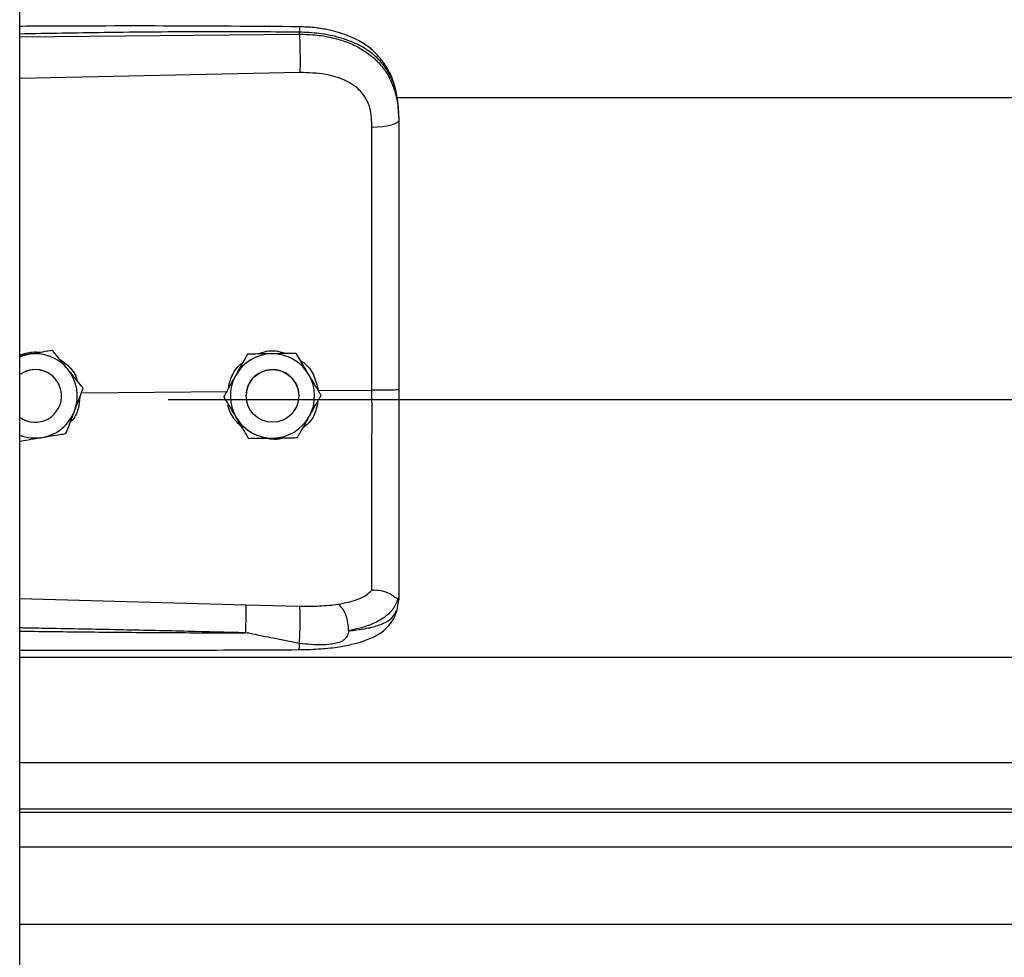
# Model space of a CAD drawing. Header units: inches. Extents: x 170 to 284, y 215 to 248.
# Tile 347 of 656: x 202.5 to 202.7, y 222.932 to 223.123. Entities that reach past the tile are written whole.
import ezdxf

# ---------------------------------------------------------------- set-up
doc = ezdxf.new("R2010")
doc.units = ezdxf.units.IN
doc.header["$LTSCALE"] = 0.25
doc.header["$MEASUREMENT"] = 0
doc.layers.add('RH FRONT OF HOOD', color=7, linetype='Continuous')

msp = doc.modelspace()

# ---------------------------------------------------------------- linework, layer by layer
at = {"layer": 'RH FRONT OF HOOD'}
for p, q in [((202.5003237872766, 220.1328032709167), (202.5003237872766, 224.3332527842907)), ((202.5003237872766, 223.1194386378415), (202.5571710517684, 223.1199753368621)), ((202.5571710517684, 223.1199753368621), (202.5571710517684, 223.1203867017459)), ((202.557267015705, 223.1121865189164), (202.5003237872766, 223.1109769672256)), ((202.5768719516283, 223.1071113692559), (206.4560926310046, 223.1071113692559)), ((202.5773665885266, 223.1030521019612), (202.5773665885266, 223.10256378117)), ((202.5069763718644, 223.0557068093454), (202.5060478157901, 223.0555556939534)), ((202.5069763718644, 223.0557051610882), (202.5069763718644, 223.0557068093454)), ((202.5466154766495, 223.0549470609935), (202.5466154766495, 223.0549487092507)), ((202.5564989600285, 223.0550953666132), (202.5564989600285, 223.0550970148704)), ((202.5020983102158, 223.0549106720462), (202.5003237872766, 223.0546218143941)), ((202.5128579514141, 223.0470681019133), (202.5425559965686, 223.0473523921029)), ((202.5132301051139, 223.0480503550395), (202.5132301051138, 223.0480520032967)), ((202.5609953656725, 223.0475289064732), (202.5719089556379, 223.0476333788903)), ((202.5088241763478, 223.046460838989), (202.5088241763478, 223.0464616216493)), ((202.5304915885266, 223.0457189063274), (206.5024760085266, 223.0457189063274)), ((202.5418021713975, 223.0463135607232), (202.5418021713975, 223.0463152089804)), ((202.5463354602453, 223.0464616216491), (202.5463354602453, 223.0464608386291)), ((202.5570358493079, 223.0464608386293), (202.5570358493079, 223.0464616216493)), ((202.5615691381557, 223.0466101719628), (202.5615691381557, 223.0466118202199)), ((202.5003237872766, 223.0053052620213), (202.5462594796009, 223.0039734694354)), ((202.5770268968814, 223.0029967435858), (202.5773665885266, 223.0049819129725)), ((202.5773665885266, 223.0055107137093), (202.5773665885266, 223.0049819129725)), ((202.5462594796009, 223.0039734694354), (202.5572451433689, 223.0037113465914)), ((202.5003237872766, 222.993333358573), (206.5326438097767, 222.993333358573)), ((202.5003237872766, 222.9719543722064), (206.5326438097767, 222.9719543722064)), ((206.5326438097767, 222.9624690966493), (202.5003237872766, 222.9624690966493)), ((202.5003237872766, 222.9618297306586), (206.5326438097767, 222.9618297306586)), ((202.5003237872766, 222.9548116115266), (206.5326438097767, 222.9548116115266)), ((202.5003237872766, 222.9391275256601), (206.5326438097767, 222.9391275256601))]:
    msp.add_line(p, q, dxfattribs=at)
at = {"layer": 'RH FRONT OF HOOD', "flags": 128}
for points in [[(202.5773665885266, 223.10256378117), (202.577262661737, 223.1022680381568), (202.5769547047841, 223.1019831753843), (202.5764540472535, 223.1017196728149), (202.5757791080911, 223.1014872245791), (202.5749547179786, 223.1012943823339), (202.5740112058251, 223.1011482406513), (202.5729832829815, 223.1010541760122), (202.5719087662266, 223.1010156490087)], [(202.5003237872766, 223.0544212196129), (202.501007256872, 223.0546588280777), (202.5020983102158, 223.0549106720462)], [(202.5562784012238, 223.0492059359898), (202.5568832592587, 223.047730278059), (202.5570358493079, 223.0464616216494)]]:
    msp.add_lwpolyline(points, dxfattribs=at)
at = {"layer": 'RH FRONT OF HOOD'}
msp.add_circle((202.5516856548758, 223.0464608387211), 0.005350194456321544, dxfattribs=at)
for centre, radius, start, end in [((202.5034739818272, 223.0464616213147), 0.008560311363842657, 39.24773070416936, 99.24772960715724), ((202.5516856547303, 223.0464616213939), 0.00856031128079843, 90.85968127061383, 150.859680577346), ((202.551685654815, 223.0464616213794), 0.008560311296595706, 30.85968260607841, 90.8596818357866), ((202.5034739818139, 223.0464616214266), 0.005350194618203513, 39.2477307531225, 126.0718980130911), ((202.5034739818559, 223.0464608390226), 0.005350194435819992, 300.0097421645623, 126.0718999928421), ((202.5034739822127, 223.0464616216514), 0.00856031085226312, 339.2477292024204, 39.2477305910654), ((202.5516856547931, 223.0464616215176), 0.005350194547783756, 30.85968222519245, 179.9999985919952), ((202.5034739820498, 223.0464616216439), 0.005350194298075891, 5.902783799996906e-08, 39.24773054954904), ((202.5516856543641, 223.0464616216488), 0.00856031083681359, 150.8596808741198, 210.8596823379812), ((202.5516856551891, 223.0464616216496), 0.008560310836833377, 330.859680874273, 30.85968233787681), ((202.5034739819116, 223.0464616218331), 0.008560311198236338, 279.2477290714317, 339.247728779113), ((202.5034739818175, 223.0464608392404), 0.005350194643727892, 233.9281021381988, 300.0097413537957), ((202.5516856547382, 223.046461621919), 0.008560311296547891, 210.8596826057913, 270.8596818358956), ((202.5516856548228, 223.0464616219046), 0.008560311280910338, 270.8596812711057, 330.8596805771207), ((202.5034739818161, 223.0464616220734), 0.008560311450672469, 248.4076756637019, 279.2477294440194)]:
    msp.add_arc(centre, radius, start, end, dxfattribs=at)
for points, knots in [([(202.5571524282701, 223.121478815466), (202.5479354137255, 223.1215467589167), (202.5298485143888, 223.1216800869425), (202.5109049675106, 223.1216227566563), (202.5011792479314, 223.1215699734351), (202.5003237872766, 223.1215653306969)], [0, 0, 0, 0, 0.4865830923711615, 0.9548405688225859, 1, 1, 1, 1]), ([(202.5571522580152, 223.1214629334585), (202.5571534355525, 223.1214669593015), (202.5571574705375, 223.1214807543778), (202.5571626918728, 223.1213658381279), (202.5571693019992, 223.1210730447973), (202.5571703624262, 223.1206570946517), (202.5571710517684, 223.1203867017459)], [0, 0, 0, 0, 0.09787641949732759, 0.3353863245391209, 0.5679606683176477, 1, 1, 1, 1]), ([(202.5772801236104, 223.1050951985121), (202.5771611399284, 223.1061656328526), (202.5769457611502, 223.1081032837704), (202.576200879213, 223.1106219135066), (202.5753436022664, 223.1125316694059), (202.574268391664, 223.1142843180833), (202.5729533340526, 223.115872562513), (202.5714826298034, 223.117167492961), (202.5701089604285, 223.1181273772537), (202.568666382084, 223.1189588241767), (202.5662881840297, 223.1200259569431), (202.5633517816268, 223.120838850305), (202.560042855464, 223.1213672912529), (202.5581510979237, 223.1214402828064), (202.5571524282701, 223.121478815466)], [0, 0, 0, 0, 0.1084465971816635, 0.1963050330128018, 0.269182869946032, 0.3279968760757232, 0.4149595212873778, 0.4916410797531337, 0.5389760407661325, 0.5941910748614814, 0.6694152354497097, 0.8148545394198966, 0.9022606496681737, 1, 1, 1, 1]), ([(202.5571710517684, 223.1203867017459), (202.5508652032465, 223.1204260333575), (202.5376261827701, 223.1205086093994), (202.518676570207, 223.1203274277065), (202.5060360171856, 223.1201064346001), (202.5003237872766, 223.1200065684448)], [0, 0, 0, 0, 0.3326703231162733, 0.6984356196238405, 1, 1, 1, 1]), ([(202.5773665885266, 223.1030521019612), (202.5773038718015, 223.1044085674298), (202.5771854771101, 223.1069692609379), (202.5762159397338, 223.1104602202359), (202.5749267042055, 223.112872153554), (202.5735628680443, 223.1145748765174), (202.5724799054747, 223.1156182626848), (202.571420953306, 223.1164467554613), (202.5704315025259, 223.1171066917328), (202.5691971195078, 223.1178017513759), (202.5676031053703, 223.1185274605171), (202.5649393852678, 223.1194354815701), (202.5614042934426, 223.1201954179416), (202.5584977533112, 223.1203267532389), (202.5571710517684, 223.1203867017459)], [0, 0, 0, 0, 0.1307156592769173, 0.2467609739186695, 0.3577928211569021, 0.4170971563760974, 0.4791482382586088, 0.5177152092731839, 0.5590896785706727, 0.6032945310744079, 0.6633484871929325, 0.7353692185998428, 0.8792082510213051, 1, 1, 1, 1]), ([(202.5571710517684, 223.1199753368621), (202.5571927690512, 223.1193994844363), (202.5572378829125, 223.1182032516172), (202.5572788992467, 223.1159781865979), (202.5572921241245, 223.1138008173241), (202.5572751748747, 223.112711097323), (202.557267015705, 223.1121865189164)], [0, 0, 0, 0, 0.2406941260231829, 0.4999999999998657, 0.7593058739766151, 1, 1, 1, 1]), ([(202.5571710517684, 223.1199753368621), (202.5583678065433, 223.1199436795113), (202.5608000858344, 223.1198793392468), (202.5641296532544, 223.1192605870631), (202.5671080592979, 223.1183174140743), (202.5696396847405, 223.1171038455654), (202.5718852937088, 223.1155579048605), (202.573747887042, 223.1137227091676), (202.5752415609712, 223.1115875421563), (202.5764108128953, 223.10903298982), (202.5772076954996, 223.1059566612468), (202.5773131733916, 223.1037043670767), (202.5773665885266, 223.10256378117)], [0, 0, 0, 0, 0.1094013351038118, 0.2223468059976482, 0.315179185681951, 0.4102231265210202, 0.5012749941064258, 0.5946006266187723, 0.6834485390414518, 0.7745330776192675, 0.8858211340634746, 1, 1, 1, 1]), ([(202.571483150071, 223.1049489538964), (202.5714831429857, 223.104948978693), (202.5713805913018, 223.1053078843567), (202.5708853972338, 223.1067140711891), (202.5693493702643, 223.1089167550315), (202.5662823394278, 223.1108200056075), (202.5621661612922, 223.1120316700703), (202.559013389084, 223.11213132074), (202.557267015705, 223.1121865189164)], [0, 0, 0, 0, 4.497367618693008e-06, 0.06509473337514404, 0.261670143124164, 0.4753105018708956, 0.709365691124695, 1, 1, 1, 1]), ([(202.5719087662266, 223.1010156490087), (202.571838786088, 223.1023402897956), (202.5717688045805, 223.1036649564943), (202.5714831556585, 223.1049489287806), (202.571483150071, 223.1049489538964)], [0, 0, 0, 0, 0.999980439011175, 1, 1, 1, 1]), ([(202.5719089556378, 223.0476333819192), (202.5719089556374, 223.0476334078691), (202.5719088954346, 223.0510197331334), (202.5719088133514, 223.0580664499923), (202.5719087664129, 223.0687396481), (202.5719087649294, 223.0796157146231), (202.5719087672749, 223.090403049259), (202.571908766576, 223.0974781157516), (202.5719087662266, 223.1010156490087)], [0, 0, 0, 0, 1.439079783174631e-06, 0.1877923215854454, 0.3908439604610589, 0.5938956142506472, 0.7969478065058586, 1, 1, 1, 1]), ([(202.5773665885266, 223.10256378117), (202.5773665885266, 223.0989336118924), (202.5773665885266, 223.0916627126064), (202.5773665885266, 223.0805819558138), (202.5773665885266, 223.0693993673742), (202.5773665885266, 223.0584306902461), (202.5773665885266, 223.0511828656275), (202.5773665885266, 223.0477030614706)], [0, 0, 0, 0, 0.2027568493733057, 0.4061035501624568, 0.608860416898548, 0.8122072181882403, 1, 1, 1, 1]), ([(202.5003237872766, 223.0547407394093), (202.5011614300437, 223.0550213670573), (202.5025706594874, 223.0554934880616), (202.5040437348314, 223.0553748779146), (202.5046412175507, 223.0553267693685)], [0, 0, 0, 0, 0.5943977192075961, 1, 1, 1, 1]), ([(202.5069763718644, 223.0557051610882), (202.506300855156, 223.0555951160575), (202.5049339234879, 223.055372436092), (202.5032688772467, 223.0551012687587), (202.5023156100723, 223.0549460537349), (202.5020983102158, 223.0549106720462)], [0, 0, 0, 0, 0.42997043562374, 0.870060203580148, 0.9999999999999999, 0.9999999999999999, 0.9999999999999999, 0.9999999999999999]), ([(202.5101032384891, 223.0518796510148), (202.5099795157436, 223.0520310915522), (202.5090118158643, 223.053215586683), (202.5079506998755, 223.0545143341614), (202.5070713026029, 223.0555906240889), (202.5069763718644, 223.0557068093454)], [0, 0, 0, 0, 0.1156468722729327, 0.9045342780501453, 1, 1, 1, 1]), ([(202.5101032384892, 223.0518775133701), (202.5099795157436, 223.0520289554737), (202.5090118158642, 223.0532134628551), (202.5079506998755, 223.0545124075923), (202.5070713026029, 223.0555889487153), (202.5069763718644, 223.0557051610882)], [0, 0, 0, 0, 0.115646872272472, 0.9045342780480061, 1, 1, 1, 1]), ([(202.5466154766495, 223.0549487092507), (202.5462822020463, 223.0543509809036), (202.5456078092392, 223.0531414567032), (202.5447863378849, 223.0516680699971), (202.5443160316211, 223.0508244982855), (202.5442088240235, 223.0506322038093)], [0, 0, 0, 0, 0.4299704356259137, 0.8700602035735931, 1, 1, 1, 1]), ([(202.5466154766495, 223.0549470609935), (202.5462822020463, 223.0543492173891), (202.5456078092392, 223.0531394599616), (202.5447863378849, 223.051665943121), (202.5443160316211, 223.0508223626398), (202.5442088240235, 223.0506300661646)], [0, 0, 0, 0, 0.4299704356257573, 0.8700602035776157, 1, 1, 1, 1]), ([(202.551557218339, 223.0550231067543), (202.5502851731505, 223.0550039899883), (202.5485886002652, 223.0549784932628), (202.5470103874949, 223.0549546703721), (202.5466154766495, 223.0549487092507)], [0, 0, 0, 0, 0.7497733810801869, 0.9999999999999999, 0.9999999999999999, 0.9999999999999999, 0.9999999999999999]), ([(202.551557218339, 223.0550209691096), (202.5502851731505, 223.0550019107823), (202.5485886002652, 223.0549764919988), (202.5470103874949, 223.0549529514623), (202.5466154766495, 223.0549470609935)], [0, 0, 0, 0, 0.749773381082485, 1, 1, 1, 1]), ([(202.5487618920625, 223.054981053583), (202.5493308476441, 223.0551943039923), (202.5505122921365, 223.0556371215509), (202.5525568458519, 223.0556922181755), (202.5538940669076, 223.0552854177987), (202.5546062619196, 223.0550687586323)], [0, 0, 0, 0, 0.3027399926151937, 0.6286439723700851, 1, 1, 1, 1]), ([(202.5564989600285, 223.0550970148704), (202.5558146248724, 223.0550868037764), (202.5544298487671, 223.0550661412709), (202.5527430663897, 223.0550408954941), (202.5517773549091, 223.055026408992), (202.551557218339, 223.0550231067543)], [0, 0, 0, 0, 0.4299704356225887, 0.870060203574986, 0.9999999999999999, 0.9999999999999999, 0.9999999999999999, 0.9999999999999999]), ([(202.5564989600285, 223.0550953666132), (202.5558146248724, 223.055085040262), (202.5544298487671, 223.0550641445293), (202.5527430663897, 223.055038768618), (202.5517773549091, 223.0550242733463), (202.551557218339, 223.0550209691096)], [0, 0, 0, 0, 0.4299704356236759, 0.8700602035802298, 1, 1, 1, 1]), ([(202.5590340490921, 223.0508546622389), (202.5589337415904, 223.0510225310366), (202.5581491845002, 223.0523355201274), (202.5572888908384, 223.0537751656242), (202.5565759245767, 223.0549682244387), (202.5564989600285, 223.0550970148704)], [0, 0, 0, 0, 0.1156468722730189, 0.9045342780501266, 1, 1, 1, 1]), ([(202.5590340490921, 223.0508525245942), (202.5589337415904, 223.0510203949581), (202.5581491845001, 223.0523333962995), (202.5572888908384, 223.053773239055), (202.5565759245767, 223.0549665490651), (202.5564989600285, 223.0550953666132)], [0, 0, 0, 0, 0.1156468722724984, 0.9045342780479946, 1, 1, 1, 1]), ([(202.5082475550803, 223.0540108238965), (202.5088969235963, 223.0535830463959), (202.5103878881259, 223.052600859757), (202.5116895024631, 223.0508683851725), (202.5119654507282, 223.0496320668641), (202.512020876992, 223.049383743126)], [0, 0, 0, 0, 0.3814222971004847, 0.8757540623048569, 1, 1, 1, 1]), ([(202.5427198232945, 223.0479613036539), (202.5428822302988, 223.0487132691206), (202.5432611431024, 223.0504676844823), (202.5443905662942, 223.0523081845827), (202.5454303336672, 223.0530395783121), (202.545628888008, 223.0531792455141)], [0, 0, 0, 0, 0.3776771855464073, 0.8811610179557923, 1, 1, 1, 1]), ([(202.5573738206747, 223.0536329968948), (202.5576189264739, 223.0534851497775), (202.5587517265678, 223.0528018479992), (202.5602255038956, 223.0507024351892), (202.5607326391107, 223.0486119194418), (202.5609953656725, 223.0475289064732)], [0, 0, 0, 0, 0.1174426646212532, 0.5427821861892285, 1, 1, 1, 1]), ([(202.5132301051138, 223.0480520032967), (202.5129660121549, 223.0483753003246), (202.5119668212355, 223.0495984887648), (202.5108931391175, 223.05091275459), (202.5101032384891, 223.0518796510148)], [0, 0, 0, 0, 0.2643068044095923, 1, 1, 1, 1]), ([(202.5132301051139, 223.0480503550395), (202.5129660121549, 223.0483735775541), (202.5119668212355, 223.0495964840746), (202.5108931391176, 223.0509106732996), (202.5101032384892, 223.0518775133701)], [0, 0, 0, 0, 0.2643068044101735, 1, 1, 1, 1]), ([(202.5442088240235, 223.0506322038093), (202.54358933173, 223.0495210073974), (202.54276309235, 223.0480389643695), (202.541994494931, 223.0466602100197), (202.5418021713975, 223.0463152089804)], [0, 0, 0, 0, 0.7497733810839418, 0.9999999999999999, 0.9999999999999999, 0.9999999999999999, 0.9999999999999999]), ([(202.5442088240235, 223.0506300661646), (202.54358933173, 223.0495189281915), (202.54276309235, 223.0480369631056), (202.541994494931, 223.04665849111), (202.5418021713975, 223.0463135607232)], [0, 0, 0, 0, 0.7497733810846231, 1, 1, 1, 1]), ([(202.5615691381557, 223.0466118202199), (202.5613550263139, 223.0469701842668), (202.5605449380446, 223.0483260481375), (202.5596744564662, 223.0497828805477), (202.5590340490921, 223.0508546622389)], [0, 0, 0, 0, 0.2643068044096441, 1, 1, 1, 1]), ([(202.5615691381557, 223.0466101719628), (202.5613550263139, 223.0469684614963), (202.5605449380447, 223.0483240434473), (202.5596744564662, 223.0497807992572), (202.5590340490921, 223.0508525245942)], [0, 0, 0, 0, 0.2643068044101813, 1, 1, 1, 1]), ([(202.5114789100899, 223.0434284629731), (202.5119296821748, 223.0446181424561), (202.5125308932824, 223.0462048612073), (202.513090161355, 223.0476809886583), (202.5132301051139, 223.0480503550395)], [0, 0, 0, 0, 0.7497733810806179, 1, 1, 1, 1]), ([(202.5719087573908, 223.0069427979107), (202.5719087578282, 223.0072054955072), (202.5719087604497, 223.0087799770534), (202.5719087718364, 223.0122113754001), (202.5719088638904, 223.0178127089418), (202.5719091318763, 223.0242525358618), (202.5719094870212, 223.0314785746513), (202.5719097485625, 223.0393534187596), (202.5719097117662, 223.0448813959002), (202.5719096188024, 223.0476333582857), (202.5719096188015, 223.0476333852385)], [0, 0, 0, 0, 0.03155846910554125, 0.1891461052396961, 0.3467338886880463, 0.5043277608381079, 0.6619226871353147, 0.8309600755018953, 0.9999983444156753, 1, 1, 1, 1]), ([(202.5773665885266, 223.0477030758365), (202.5772853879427, 223.0476916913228), (202.5771229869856, 223.047668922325), (202.5758701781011, 223.0476409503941), (202.5740727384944, 223.0476249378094), (202.5726306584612, 223.0476305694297), (202.5719096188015, 223.0476333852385)], [0, 0, 0, 0, 0.2500007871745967, 0.5000009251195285, 0.7500005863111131, 1, 1, 1, 1]), ([(202.5773665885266, 223.0477030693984), (202.5773665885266, 223.0446657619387), (202.5773665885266, 223.0384903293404), (202.5773665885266, 223.0297033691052), (202.5773665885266, 223.0215367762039), (202.5773665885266, 223.0149567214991), (202.5773665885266, 223.0095720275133), (202.5773665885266, 223.0068715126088), (202.5773665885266, 223.0055107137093)], [0, 0, 0, 0, 0.1870908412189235, 0.3803918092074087, 0.5558755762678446, 0.7364481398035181, 0.8671952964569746, 1, 1, 1, 1]), ([(202.5125641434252, 223.0462926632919), (202.5124880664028, 223.0454669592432), (202.5123259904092, 223.0437078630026), (202.5114771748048, 223.0418999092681), (202.5106929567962, 223.04119921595), (202.5106041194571, 223.0411198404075)], [0, 0, 0, 0, 0.4395923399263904, 0.9365162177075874, 1, 1, 1, 1]), ([(202.5443372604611, 223.0420707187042), (202.5442369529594, 223.0422385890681), (202.5434523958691, 223.0435515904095), (202.5425921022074, 223.044991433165), (202.5418791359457, 223.046184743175), (202.5418021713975, 223.0463135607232)], [0, 0, 0, 0, 0.1156468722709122, 0.9045342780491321, 1, 1, 1, 1]), ([(202.5608892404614, 223.0453905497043), (202.5607771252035, 223.0446772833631), (202.5605144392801, 223.0430061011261), (202.5593601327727, 223.0410833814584), (202.5582254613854, 223.0402319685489), (202.5578606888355, 223.0399582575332)], [0, 0, 0, 0, 0.3356490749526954, 0.7864254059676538, 1, 1, 1, 1]), ([(202.5591624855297, 223.0422931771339), (202.5597819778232, 223.0434043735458), (202.5606082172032, 223.0448864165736), (202.5613768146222, 223.0462651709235), (202.5615691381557, 223.0466101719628)], [0, 0, 0, 0, 0.7497733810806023, 1, 1, 1, 1]), ([(202.509727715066, 223.0388070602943), (202.5099702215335, 223.0394470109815), (202.5104609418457, 223.0407419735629), (202.5110586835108, 223.0423194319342), (202.5114009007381, 223.043222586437), (202.5114789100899, 223.0434284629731)], [0, 0, 0, 0, 0.4299704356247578, 0.8700602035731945, 0.9999999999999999, 0.9999999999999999, 0.9999999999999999, 0.9999999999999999]), ([(202.5456180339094, 223.0399273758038), (202.5449669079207, 223.0405895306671), (202.5436188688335, 223.0419604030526), (202.5427172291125, 223.0438312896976), (202.5426726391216, 223.0448443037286), (202.5426720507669, 223.0448576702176)], [0, 0, 0, 0, 0.4797011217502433, 0.9931347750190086, 1, 1, 1, 1]), ([(202.5468723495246, 223.0378283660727), (202.5466582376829, 223.0381866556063), (202.5458481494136, 223.0395422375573), (202.5449776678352, 223.0409989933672), (202.5443372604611, 223.0420707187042)], [0, 0, 0, 0, 0.2643068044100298, 1, 1, 1, 1]), ([(202.5567558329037, 223.0379766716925), (202.5570891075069, 223.0385744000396), (202.557763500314, 223.03978392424), (202.5585849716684, 223.041257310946), (202.5590552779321, 223.0421008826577), (202.5591624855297, 223.0422931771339)], [0, 0, 0, 0, 0.4299704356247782, 0.8700602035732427, 1, 1, 1, 1]), ([(202.5003237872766, 223.0372758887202), (202.5008835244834, 223.0373669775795), (202.5021352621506, 223.0375706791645), (202.5036792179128, 223.0378220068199), (202.5046323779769, 223.0379771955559), (202.5048496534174, 223.0380125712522)], [0, 0, 0, 0, 0.3844201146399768, 0.85967688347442, 1, 1, 1, 1]), ([(202.5048496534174, 223.0380125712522), (202.5061053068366, 223.0382170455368), (202.5077800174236, 223.0384897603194), (202.5093378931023, 223.0387435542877), (202.509727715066, 223.0388070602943)], [0, 0, 0, 0, 0.7497733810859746, 1, 1, 1, 1]), ([(202.5468723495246, 223.0378283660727), (202.5475566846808, 223.0378385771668), (202.5489414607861, 223.0378592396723), (202.5506282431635, 223.037884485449), (202.5515939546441, 223.0378989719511), (202.5518140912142, 223.0379022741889)], [0, 0, 0, 0, 0.4299704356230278, 0.8700602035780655, 1, 1, 1, 1]), ([(202.5539583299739, 223.0379345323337), (202.5538644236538, 223.0378979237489), (202.5530900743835, 223.0375960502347), (202.5517940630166, 223.0375370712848), (202.5506860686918, 223.0377896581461), (202.550292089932, 223.0378794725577)], [0, 0, 0, 0, 0.0816716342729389, 0.6734623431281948, 1, 1, 1, 1]), ([(202.5518140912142, 223.0379022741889), (202.5530861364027, 223.0379213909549), (202.554782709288, 223.0379468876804), (202.5563609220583, 223.0379707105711), (202.5567558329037, 223.0379766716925)], [0, 0, 0, 0, 0.7497733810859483, 1, 1, 1, 1]), ([(202.5650745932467, 223.0041187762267), (202.566448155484, 223.0044066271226), (202.5685325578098, 223.0048434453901), (202.5707083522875, 223.0058841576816), (202.5715073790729, 223.0065894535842), (202.5719087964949, 223.0069437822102)], [0, 0, 0, 0, 0.4901989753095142, 0.7438846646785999, 0.9999999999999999, 0.9999999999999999, 0.9999999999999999, 0.9999999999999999]), ([(202.5771695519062, 223.0052603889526), (202.5771204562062, 223.0052518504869), (202.5770196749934, 223.0052343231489), (202.5767280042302, 223.0054205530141), (202.5762625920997, 223.0057513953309), (202.5753863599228, 223.0063314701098), (202.5739071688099, 223.0069496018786), (202.5725663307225, 223.0069456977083), (202.5719087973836, 223.006943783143)], [0, 0, 0, 0, 0.1136768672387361, 0.2333502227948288, 0.3620694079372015, 0.501916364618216, 0.7557448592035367, 0.9999999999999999, 0.9999999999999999, 0.9999999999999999, 0.9999999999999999]), ([(202.5771737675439, 223.0052601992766), (202.5768981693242, 223.0045382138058), (202.5763321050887, 223.0030552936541), (202.5742792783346, 223.0012220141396), (202.5712910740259, 222.9996639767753), (202.5685640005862, 222.999040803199), (202.5671641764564, 222.9987209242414)], [0, 0, 0, 0, 0.2305257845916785, 0.4734878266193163, 0.7297379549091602, 0.9999999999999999, 0.9999999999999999, 0.9999999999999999, 0.9999999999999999]), ([(202.5773665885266, 223.0055107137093), (202.5773665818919, 223.0055094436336), (202.5773665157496, 223.0054967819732), (202.5773593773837, 223.005392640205), (202.5772609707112, 223.0053142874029), (202.5771732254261, 223.0052444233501)], [0, 0, 0, 0, 0.01193493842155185, 0.118981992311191, 1, 1, 1, 1]), ([(202.546259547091, 223.0039734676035), (202.5462661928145, 223.0037346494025), (202.5462764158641, 223.0033672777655), (202.5462743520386, 223.002505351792), (202.5462667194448, 223.0017305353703), (202.5462524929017, 223.0008700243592), (202.5462275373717, 222.9997105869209), (202.5462011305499, 222.9988671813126), (202.5461839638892, 222.9983188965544)], [0, 0, 0, 0, 0.2394514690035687, 0.3683457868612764, 0.4999761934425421, 0.6316105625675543, 0.7605158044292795, 0.9999999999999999, 0.9999999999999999, 0.9999999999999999, 0.9999999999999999]), ([(202.5571140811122, 222.9948876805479), (202.5586021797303, 222.994923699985), (202.5613833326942, 222.9949910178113), (202.565118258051, 222.9954140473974), (202.5679935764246, 222.9959733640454), (202.5700949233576, 222.9965818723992), (202.5716777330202, 222.9971900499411), (202.5730534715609, 222.9978853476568), (202.5743254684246, 222.9987681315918), (202.5754526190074, 222.9998429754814), (202.5764664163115, 223.0012618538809), (202.5768210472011, 223.0023638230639), (202.5770099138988, 223.0029507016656)], [0, 0, 0, 0, 0.1696911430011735, 0.3171409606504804, 0.4424359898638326, 0.5384364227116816, 0.6083291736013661, 0.6840959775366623, 0.7426779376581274, 0.8151683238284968, 0.9015637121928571, 1, 1, 1, 1]), ([(202.5571597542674, 222.9961408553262), (202.5571757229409, 222.9963814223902), (202.5572094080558, 222.9968888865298), (202.5572542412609, 222.9978990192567), (202.5572912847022, 222.9990864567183), (202.5573140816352, 223.0003583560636), (202.5573192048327, 223.0015618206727), (202.5573067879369, 223.0025577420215), (202.5572816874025, 223.0032970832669), (202.5572568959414, 223.0035781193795), (202.5572451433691, 223.0037113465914)], [0, 0, 0, 0, 0.1098512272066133, 0.2317256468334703, 0.3631776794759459, 0.4999999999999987, 0.6368223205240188, 0.7682743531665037, 0.890148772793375, 1, 1, 1, 1]), ([(202.5572451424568, 223.0037113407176), (202.5585972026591, 223.0037040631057), (202.5612992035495, 223.0036895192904), (202.5638058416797, 223.0039740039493), (202.5650581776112, 223.0041161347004)], [0, 0, 0, 0, 0.5003922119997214, 1, 1, 1, 1]), ([(202.5671636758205, 222.9987176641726), (202.567138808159, 222.9992476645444), (202.5670871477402, 223.0003486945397), (202.5666114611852, 223.0020111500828), (202.5659067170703, 223.0033992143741), (202.5653435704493, 223.0038846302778), (202.565072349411, 223.0041184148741)], [0, 0, 0, 0, 0.2405618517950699, 0.4997464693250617, 0.7590693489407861, 1, 1, 1, 1]), ([(202.5671652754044, 222.9987191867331), (202.5677115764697, 222.9987762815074), (202.5690165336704, 222.9989126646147), (202.570415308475, 222.9991407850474), (202.5713702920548, 222.9993346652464), (202.5726036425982, 222.9996124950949), (202.5742899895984, 223.0001787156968), (202.5761097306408, 223.0013042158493), (202.5767152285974, 223.0024215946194), (202.5770268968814, 223.0029967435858)], [0, 0, 0, 0, 0.1091879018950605, 0.2608187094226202, 0.3077983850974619, 0.3355235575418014, 0.5627886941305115, 0.7749539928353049, 1, 1, 1, 1]), ([(202.5461838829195, 222.9983165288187), (202.5422838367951, 222.9984157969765), (202.5340137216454, 222.9986262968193), (202.5209017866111, 222.9989084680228), (202.5099538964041, 222.9991210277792), (202.502937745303, 222.9992491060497), (202.5007627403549, 222.9992871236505), (202.5003237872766, 222.9992947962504)], [0, 0, 0, 0, 0.2551597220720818, 0.5410705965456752, 0.8577348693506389, 0.9712884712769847, 1, 1, 1, 1]), ([(202.5003237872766, 222.9986497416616), (202.5029214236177, 222.998617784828), (202.5079874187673, 222.9985554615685), (202.5155515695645, 222.998474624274), (202.5232037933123, 222.9984053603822), (202.5309617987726, 222.9983537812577), (202.5386843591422, 222.9983207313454), (202.5437212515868, 222.9983179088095), (202.5461838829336, 222.9983165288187)], [0, 0, 0, 0, 0.1699411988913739, 0.3314248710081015, 0.4948424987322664, 0.6705311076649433, 0.8389164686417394, 1, 1, 1, 1]), ([(202.5571597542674, 222.9961408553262), (202.55537895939, 222.9964869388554), (202.5523238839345, 222.997080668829), (202.5488879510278, 222.9978007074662), (202.5471497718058, 222.998158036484), (202.5466522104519, 222.9982592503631), (202.5465016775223, 222.9982852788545), (202.5464513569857, 222.9982939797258)], [0, 0, 0, 0, 0.5022803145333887, 0.8616962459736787, 0.9584272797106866, 0.9861029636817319, 1, 1, 1, 1]), ([(202.5671650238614, 222.9987159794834), (202.567090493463, 222.9983456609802), (202.5669865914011, 222.997829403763), (202.5666148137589, 222.9972320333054), (202.5661941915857, 222.9967991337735), (202.5653904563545, 222.9963546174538), (202.5639131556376, 222.9959930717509), (202.561152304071, 222.9957529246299), (202.5587555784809, 222.9959857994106), (202.5571597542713, 222.9961408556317)], [0, 0, 0, 0, 0.1001269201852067, 0.1395859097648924, 0.1897135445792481, 0.2582342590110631, 0.3697357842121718, 0.5803479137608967, 1, 1, 1, 1]), ([(202.5571140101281, 222.9949095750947), (202.5571147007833, 222.9949026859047), (202.5571212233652, 222.9948376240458), (202.5571321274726, 222.9950273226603), (202.5571462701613, 222.9953541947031), (202.5571549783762, 222.9957867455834), (202.5571589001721, 222.9960775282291), (202.5571597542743, 222.9961408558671)], [0, 0, 0, 0, 0.03436730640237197, 0.324566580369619, 0.6210149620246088, 0.9174633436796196, 1, 1, 1, 1]), ([(202.5003237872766, 222.994750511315), (202.5039899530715, 222.9947512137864), (202.5154624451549, 222.9947534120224), (202.5343932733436, 222.9947812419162), (202.5496564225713, 222.9948527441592), (202.557114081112, 222.9948876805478)], [0, 0, 0, 0, 0.1936599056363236, 0.6060178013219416, 0.9999999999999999, 0.9999999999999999, 0.9999999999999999, 0.9999999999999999])]:
    msp.add_open_spline(points, degree=3, knots=knots, dxfattribs=at)

doc.saveas('drawing.dxf')
